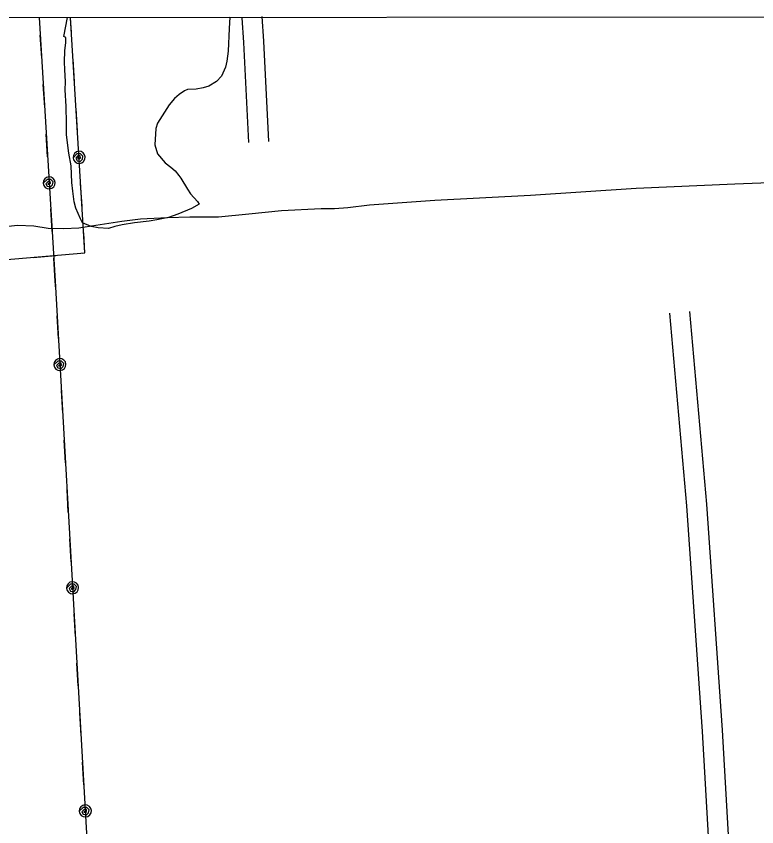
# Model space of a CAD drawing. Extents: x 3297716 to 3335574, y 688621 to 713991.
# Drawn here: x 3315206 to 3316312, y 710989 to 712200 of the extents above; entities that cross this region are included whole.
import ezdxf

# ---------------------------------------------------------------- set-up
doc = ezdxf.new("R2010")
doc.units = 0
for name, color, linetype in [('V-GRID-FRAM', 7, 'Continuous'), ('V-ROAD-CNTR', 7, 'Continuous'), ('V-SITE-VEGE', 7, 'Continuous'), ('V-TOPO-SHOR', 7, 'Continuous'), ('V-UTIL-LINE', 7, 'Continuous')]:
    doc.layers.add(name, color=color, linetype=linetype)

msp = doc.modelspace()

# ---------------------------------------------------------------- linework, layer by layer
at = {"layer": 'V-GRID-FRAM'}
msp.add_lwpolyline([(3301838.5, 712184.2), (3333346.2, 712216.3), (3333372.6, 694031.5), (3301849.1, 693999.4), (3301838.5, 712184.2)], dxfattribs=at)
at = {"layer": 'V-ROAD-CNTR'}
for points in [[(3315553.3, 712011.3), (3315546, 712160.6), (3315543.5, 712197.3)], [(3315583.3, 712012.8), (3315575.9, 712162.3), (3315573.4, 712199.3)], [(3316310.6, 709807.5), (3316302.2, 709982.8), (3316275.8, 710379.3), (3316252.3, 710757.6), (3316231.2, 711131.1), (3316207.7, 711468.3), (3316182.3, 711756.2)], [(3316340.5, 709808.9), (3316332.1, 709984.5), (3316305.7, 710381.2), (3316282.2, 710759.4), (3316261.1, 711133), (3316237.6, 711470.6), (3316212.2, 711758.8)]]:
    msp.add_lwpolyline(points, dxfattribs=at)
at = {"layer": 'V-SITE-VEGE'}
for p, q in [((3315276.9, 712169.6), (3315282.4, 712197.9)), ((3315282.4, 712197.9), (3315524.8, 712198.2)), ((3315524.8, 712198.2), (3315523.8, 712181.4)), ((3315523.8, 712181.4), (3315522.4, 712147.7)), ((3315280.1, 712168.2), (3315276.9, 712169.6)), ((3315279.7, 712159.8), (3315280.1, 712168.2)), ((3315278.6, 712148.8), (3315279.7, 712159.8)), ((3315278, 712131.2), (3315278.6, 712148.8)), ((3315522.4, 712147.7), (3315520.5, 712132.8)), ((3315278.2, 712120.2), (3315278, 712131.2)), ((3315520.5, 712132.8), (3315518.2, 712123.8)), ((3315279.4, 712101.9), (3315278.2, 712120.2)), ((3315518.2, 712123.8), (3315512.5, 712110.3)), ((3315512.5, 712110.3), (3315505, 712102.2)), ((3315278.9, 712089.6), (3315279.4, 712101.9)), ((3315485.2, 712092.6), (3315474.7, 712091)), ((3315493.7, 712095.5), (3315485.2, 712092.6)), ((3315505, 712102.2), (3315493.7, 712095.5)), ((3315280.6, 712064.8), (3315278.9, 712089.6)), ((3315449, 712082.9), (3315442.3, 712076.7)), ((3315457, 712088.5), (3315449, 712082.9)), ((3315461.7, 712090.2), (3315457, 712088.5)), ((3315474.7, 712091), (3315461.7, 712090.2)), ((3315442.3, 712076.7), (3315434.1, 712067.2)), ((3315280.9, 712040.1), (3315280.6, 712064.8)), ((3315434.1, 712067.2), (3315416.8, 712040)), ((3315280.8, 712022.5), (3315280.9, 712040.1)), ((3315414.5, 712032.3), (3315412.9, 712007.6)), ((3315416.8, 712040), (3315414.5, 712032.3)), ((3315284.3, 711995.1), (3315280.8, 712022.5)), ((3315412.9, 712007.6), (3315416.9, 711994.4)), ((3315288.1, 711976.1), (3315284.3, 711995.1)), ((3315416.9, 711994.4), (3315428.1, 711981)), ((3315289.1, 711951.3), (3315288.1, 711976.1)), ((3315428.1, 711981), (3315436.9, 711974.2)), ((3315436.9, 711974.2), (3315443.2, 711968.7)), ((3315443.2, 711968.7), (3315448.8, 711962)), ((3315448.8, 711962), (3315451.9, 711958)), ((3315290.5, 711938.3), (3315289.1, 711951.3)), ((3315451.9, 711958), (3315461.7, 711941.3)), ((3315292.5, 711922.6), (3315290.5, 711938.3)), ((3315461.7, 711941.3), (3315466, 711934.7)), ((3315466, 711934.7), (3315476.6, 711923.2)), ((3315476.6, 711923.2), (3315479, 711919.2)), ((3315294.7, 711912.8), (3315292.5, 711922.6)), ((3315301.9, 711896.9), (3315294.7, 711912.8)), ((3315467.7, 711912.5), (3315447.2, 711904.2)), ((3315479, 711919.2), (3315467.7, 711912.5)), ((3315433.3, 711898.9), (3315415.7, 711895.7)), ((3315447.2, 711904.2), (3315433.3, 711898.9)), ((3315304.9, 711890.9), (3315301.9, 711896.9)), ((3315317.7, 711885.8), (3315304.9, 711890.9)), ((3315364, 711887.9), (3315352.9, 711885.8)), ((3315382.3, 711891.1), (3315364, 711887.9)), ((3315404.5, 711893.5), (3315382.3, 711891.1)), ((3315415.7, 711895.7), (3315404.5, 711893.5)), ((3315328.1, 711883.5), (3315317.7, 711885.8)), ((3315343.6, 711882.9), (3315328.1, 711883.5)), ((3315352.9, 711885.8), (3315343.6, 711882.9))]:
    msp.add_line(p, q, dxfattribs=at)
at = {"layer": 'V-TOPO-SHOR'}
for points in [[(3317300.5, 711996.5), (3317124.4, 711987.4), (3316880, 711976.9), (3316687.9, 711967.8), (3316460.9, 711955.8), (3316279.3, 711949.1), (3316131.9, 711942.4), (3315974, 711931.9), (3315831.4, 711924.3), (3315733.6, 711917.7), (3315701.3, 711913.4), (3315681.1, 711912.1), (3315661.5, 711912.2), (3315602.1, 711909)], [(3315602.1, 711909), (3315553.2, 711904.3), (3315508, 711899.8), (3315465.4, 711899.7), (3315431.6, 711898.7), (3315391.2, 711896.7), (3315363.6, 711893.3), (3315324.6, 711887.2), (3315299.5, 711883.4), (3315277.1, 711882.1), (3315253.3, 711882.7), (3315232.1, 711886.1), (3315207.9, 711887.1), (3315180.3, 711884.4), (3315147.5, 711879.7), (3315108.5, 711875.1), (3315062.5, 711870.6), (3315005.2, 711867.9), (3314962.2, 711864.9), (3314938, 711867), (3314923, 711868), (3314897.3, 711869.4), (3314880.1, 711868.7)]]:
    msp.add_lwpolyline(points, dxfattribs=at)
at = {"layer": 'V-UTIL-LINE'}
for points in [[(3307478.6, 712190), (3307010.7, 711270.2), (3307283.4, 711286.1), (3309482.3, 711400.6), (3310583, 711451.7), (3311133.8, 711488.7), (3315308.4, 711846.1)], [(3315240.1, 712197.9), (3315264, 711804.1)], [(3315288.2, 712175.6), (3315286.8, 712197.6)], [(3315308.4, 711846.1), (3315286.8, 712197.6)], [(3315243.8, 712137.5), (3315241.7, 712171.5)], [(3315292.7, 712101.8), (3315290.6, 712135.7)], [(3315248.3, 712063.7), (3315246.2, 712097.6)], [(3315297.2, 712027.9), (3315295.2, 712061.8)], [(3315252.7, 711989.8), (3315250.7, 712023.7)], [(3315299.6, 711989), (3315297.4, 711987.2), (3315299.6, 711986.5), (3315301.7, 711988.3), (3315301.2, 711991.2), (3315297.8, 711991.1), (3315294.6, 711987.7), (3315296.6, 711983.9), (3315301.4, 711982.9), (3315304.6, 711986.2), (3315305.3, 711990.6), (3315302, 711994.1), (3315296.5, 711994.1), (3315290.7, 711988.4), (3315291.5, 711985), (3315293.7, 711982.2), (3315296.7, 711980.5), (3315300.2, 711980), (3315303.6, 711980.9), (3315306.4, 711983), (3315308.1, 711986.1), (3315308.6, 711989.5), (3315307.7, 711992.9), (3315305.6, 711995.7), (3315302.6, 711997.5), (3315299.1, 711998), (3315295.7, 711997.1), (3315292.9, 711994.9), (3315291.1, 711991.9), (3315290.7, 711988.4)], [(3315255.1, 711950.9), (3315252.8, 711949.1), (3315255.1, 711948.4), (3315257.2, 711950.2), (3315256.7, 711953.1), (3315253.3, 711953), (3315250.1, 711949.6), (3315252.1, 711945.8), (3315256.9, 711944.8), (3315260.1, 711948.1), (3315260.8, 711952.5), (3315257.5, 711956), (3315252, 711956), (3315246.1, 711950.3), (3315247, 711946.9), (3315249.1, 711944.1), (3315252.2, 711942.4), (3315255.7, 711941.9), (3315259.1, 711942.8), (3315261.8, 711944.9), (3315263.6, 711947.9), (3315264.1, 711951.4), (3315263.2, 711954.8), (3315261.1, 711957.6), (3315258, 711959.4), (3315254.6, 711959.9), (3315251.2, 711959), (3315248.4, 711956.8), (3315246.6, 711953.8), (3315246.1, 711950.3)], [(3315304.1, 711916.1), (3315302, 711950)], [(3315259.5, 711878), (3315257.5, 711911.9)], [(3315304.6, 711845.7), (3315308.4, 711846.1), (3315306.6, 711876.2)], [(3315230.9, 711839.4), (3315264.7, 711842.3)], [(3315264, 711804.1), (3315262, 711838.1)], [(3315264, 711804.1), (3315332.8, 710592.7), (3315359.7, 710004.7), (3315464, 708160.7), (3315531.1, 706954.5), (3315629.3, 706041.2), (3315627.1, 705388.7), (3315661.7, 704739.8), (3315220.5, 703613.2)], [(3315264.7, 711792.3), (3315264, 711804.1)], [(3315268.9, 711718.4), (3315267, 711752.3)], [(3315271.1, 711679.5), (3315268.8, 711677.7), (3315271.1, 711677), (3315273.2, 711678.7), (3315272.7, 711681.6), (3315269.3, 711681.6), (3315266.1, 711678.2), (3315268.1, 711674.4), (3315272.8, 711673.4), (3315276, 711676.6), (3315276.8, 711681), (3315273.5, 711684.6), (3315268, 711684.6), (3315262.1, 711678.9), (3315263, 711675.5), (3315265.1, 711672.7), (3315268.1, 711671), (3315271.6, 711670.5), (3315275, 711671.3), (3315277.8, 711673.5), (3315279.6, 711676.5), (3315280.1, 711680), (3315279.2, 711683.4), (3315277.1, 711686.2), (3315274.1, 711687.9), (3315270.6, 711688.4), (3315267.2, 711687.6), (3315264.4, 711685.4), (3315262.6, 711682.4), (3315262.1, 711678.9)], [(3315275.2, 711606.6), (3315273.3, 711640.5)], [(3315279.4, 711532.7), (3315277.5, 711566.6)], [(3315283.6, 711458.8), (3315281.7, 711492.8)], [(3315287.8, 711384.9), (3315285.9, 711418.9)], [(3315290, 711346), (3315287.8, 711344.2), (3315290, 711343.5), (3315292.1, 711345.3), (3315291.6, 711348.2), (3315288.2, 711348.1), (3315285, 711344.7), (3315287, 711340.9), (3315291.8, 711339.9), (3315295, 711343.2), (3315295.7, 711347.6), (3315292.4, 711351.1), (3315286.9, 711351.1), (3315281, 711345.5), (3315281.9, 711342.1), (3315284, 711339.3), (3315287.1, 711337.5), (3315290.5, 711337), (3315293.9, 711337.9), (3315296.7, 711340), (3315298.5, 711343), (3315299, 711346.5), (3315298.1, 711349.9), (3315296, 711352.7), (3315293, 711354.5), (3315289.5, 711355), (3315286.1, 711354.1), (3315283.3, 711352), (3315281.5, 711349), (3315281, 711345.5)], [(3315294.2, 711273.1), (3315292.2, 711307.1)], [(3315298.4, 711199.2), (3315296.4, 711233.2)], [(3315302.6, 711125.4), (3315300.6, 711159.3)], [(3315306.8, 711051.5), (3315304.8, 711085.4)], [(3315309, 711012.5), (3315306.7, 711010.8), (3315308.9, 711010.1), (3315311, 711011.8), (3315310.6, 711014.7), (3315307.2, 711014.7), (3315304, 711011.3), (3315305.9, 711007.5), (3315310.7, 711006.5), (3315313.9, 711009.7), (3315314.6, 711014.1), (3315311.4, 711017.7), (3315305.9, 711017.7), (3315300, 711012), (3315300.9, 711008.6), (3315303, 711005.8), (3315306, 711004), (3315309.5, 711003.5), (3315312.9, 711004.4), (3315315.7, 711006.5), (3315317.5, 711009.6), (3315318, 711013), (3315317.1, 711016.4), (3315315, 711019.2), (3315311.9, 711021), (3315308.5, 711021.5), (3315305.1, 711020.6), (3315302.3, 711018.5), (3315300.5, 711015.5), (3315300, 711012)]]:
    msp.add_lwpolyline(points, dxfattribs=at)

doc.saveas('drawing.dxf')
